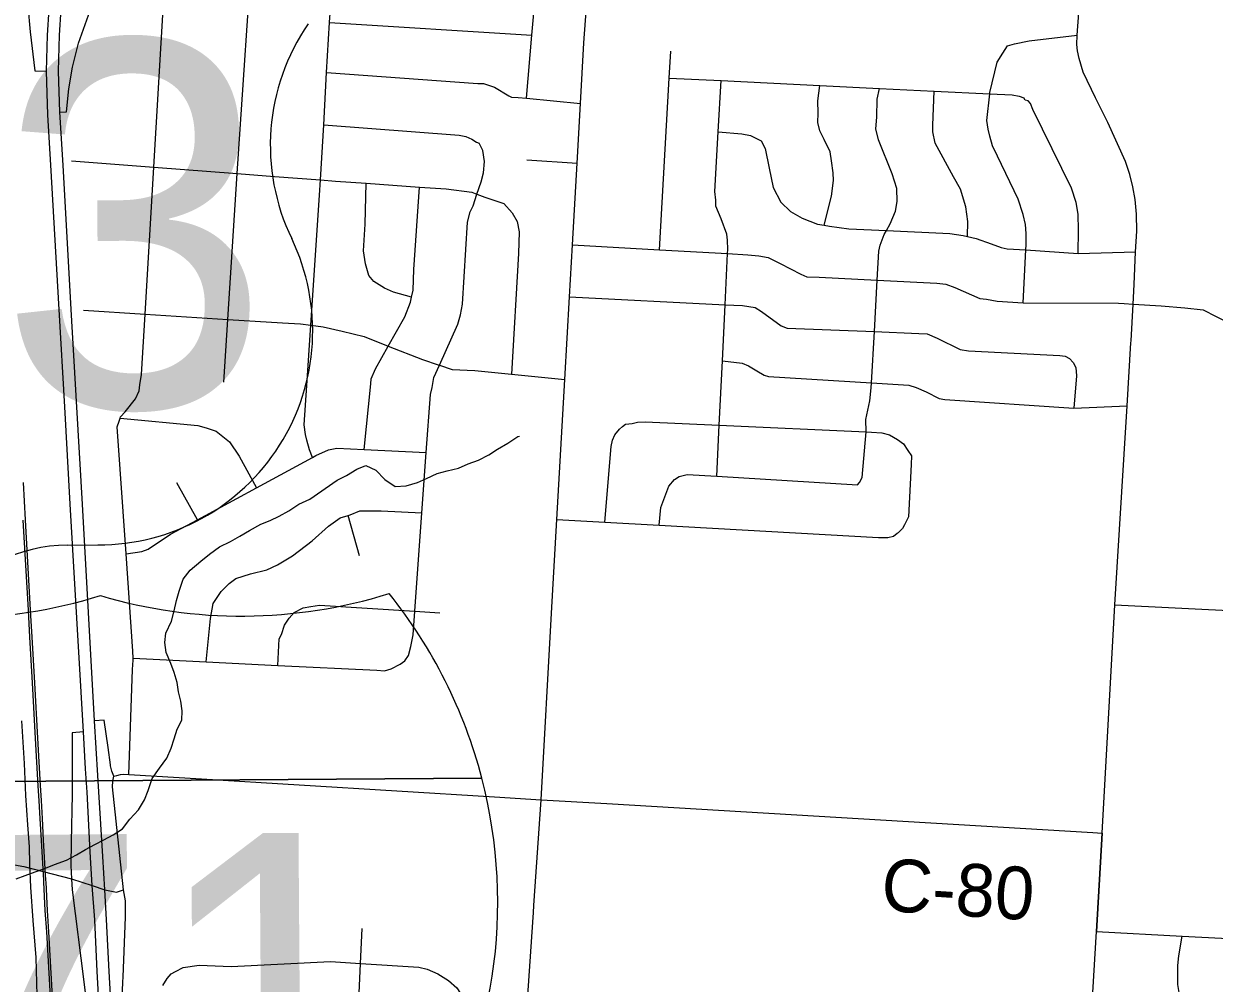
# Model space of a CAD drawing. Extents: x 114604 to 551442, y 316898 to 567001.
# Drawn here: x 206347 to 213125, y 417074 to 422538 of the extents above; entities that cross this region are included whole.
import ezdxf

# ---------------------------------------------------------------- set-up
doc = ezdxf.new("R2010")
doc.units = 0
for name, color, linetype in [('GE_P_Alignment', 7, 'Continuous'), ('GE_P_Alignment_1000_Bearings', 7, 'Continuous'), ('GE_P_Alignment_100_Cardinal_Points', 7, 'Continuous'), ('GE_P_Alignment_500_Bearings', 7, 'Continuous'), ('GE_P_Alignment_500_Cardinal_Points', 7, 'Continuous'), ('GE_P_Alignment_500_Stations', 7, 'Continuous'), ('PM_P_Cells', 7, 'Continuous'), ('PM_P_CL_Double_Solid', 7, 'Continuous')]:
    doc.layers.add(name, color=color, linetype=linetype)

msp = doc.modelspace()

# ---------------------------------------------------------------- linework, layer by layer
at = {"layer": 'GE_P_Alignment'}
for p, q in [((204626.5, 418210.8), (208954.9, 418242.1)), ((208954.9, 418242.1), (204626.5, 418210.8)), ((208954.9, 418242.1), (204626.5, 418210.8))]:
    msp.add_line(p, q, dxfattribs=at)
for centre, start, end in [((207585.6, 421976.9), 253.42288, 287.40473), ((206233.2, 417532.8), 14.60718, 38.74487), ((205941.8, 421965.1), 253.42286, 287.40471), ((207358.2, 417540.9), 166.22041, 258.8768), ((206233.2, 417532.8), 281.95077, 14.60717)]:
    msp.add_arc(centre, 2812.6, start, end, dxfattribs=at)
at = {"layer": 'GE_P_Alignment_1000_Bearings'}
for points in [[(206511.2, 416996.4), (206490.3, 417366.2), (206482, 417488.1), (206473.8, 417648.8), (206473.4, 417661), (206460.1, 417887.7), (206453.4, 418011.8), (206447.1, 418113.4), (206442.4, 418198.7), (206427, 418468.8), (206409.4, 418785.1), (206393.8, 419045.1), (206385.8, 419198.2), (206355.8, 419712), (206344.8, 419925.2)], [(206498.7, 416995.7), (206477.7, 417365.5), (206469.5, 417487.4), (206461.2, 417648.3), (206460.9, 417660.5), (206447.6, 417887), (206440.8, 418011.1), (206434.5, 418112.7), (206429.8, 418198), (206414.4, 418468.1), (206396.9, 418784.4), (206381.3, 419044.4), (206373.2, 419197.5), (206343.3, 419711.3)], [(206423.3, 417003.7), (206417.6, 417219.8), (206399.9, 417430.5), (206387.6, 417620.1), (206380.8, 417754), (206379.3, 417850.7), (206369.7, 417975.3), (206358.8, 418142.4), (206350.5, 418324), (206336.8, 418567.9)]]:
    msp.add_lwpolyline(points, dxfattribs=at)
at = {"layer": 'GE_P_Alignment_100_Cardinal_Points'}
for p, q in [((208087.6, 422544.5), (209240.7, 422473.8)), ((209212.2, 421762), (209497.1, 421743.2)), ((206687.3, 420905.8), (207038.3, 420883.8)), ((207336.2, 419713.1), (207219.3, 419923.3)), ((208259.1, 419507.4), (208194, 419737.6)), ((212455, 417368.3), (212486.4, 417928)), ((212433.4, 417020.9), (212455, 417368.3))]:
    msp.add_line(p, q, dxfattribs=at)
for points in [[(206945.8, 418261.7), (206966.6, 418860.4), (206969.7, 418912.5), (206969.4, 418924.5), (206968.7, 418964.6), (206930, 419518.7), (206879.4, 420241.8), (206890.8, 420274.1), (206896.1, 420291), (206898.4, 420298.3), (206923.9, 420326.8), (206982.5, 420402.1), (207003.7, 420446.5), (207007.1, 420480.7), (207018, 420541), (207038.3, 420883.8), (207088.1, 421720.7), (207171.6, 423138.2)], [(207486.9, 420497.5), (207509.2, 420854.2), (207561.2, 421684.5), (207659, 423118.1)], [(207991, 420067.5), (207974, 420111.5), (207959, 420165.4), (207950.4, 420199.3), (207943.4, 420253.3), (207959.3, 420478.1), (207982.2, 420821), (208031.6, 421561.9), (208036.6, 421648.3), (208054.5, 421963.1), (208071.4, 422260.6), (208087.6, 422544.5), (208089.3, 422573.4), (208123.8, 422983), (208121.7, 423101.3)], [(209209.9, 422113.3), (209240.7, 422473.8), (209290.3, 423034.9)], [(209251.9, 417516.6), (209293.5, 418118.3), (209352.4, 419180.6), (209382.6, 419714.4), (209427.6, 420512.5), (209454.2, 420982.9), (209470.9, 421279.1), (209497.1, 421743.2), (209516.4, 422083.8), (209535.9, 422428.9), (209580.3, 423015.5)], [(212651.9, 420731.9), (212663.6, 420941.2), (212669.8, 421052.3), (212678, 421238.2), (212683.9, 421356.3), (212682.5, 421453.5), (212674.9, 421537.6), (212661.4, 421609.6), (212644, 421679.4), (212619.6, 421752.6), (212519, 421975.8), (212449.4, 422115.9), (212379.7, 422262.1), (212355.7, 422340.1), (212346.7, 422383.4), (212343.9, 422419.9), (212345.2, 422472.8), (212368.9, 422805.5)], [(212036.9, 420947.7), (212052.1, 421249.8), (212053.6, 421278.8), (212054.4, 421343), (212051.5, 421395), (212036.5, 421450.9), (212008.9, 421538.6), (211890.4, 421783), (211863.3, 421842.7), (211848.3, 421898.5), (211837.6, 421938.4), (211830.7, 421986.4), (211847, 422139.5), (211847.8, 422147.1), (211888.7, 422318.2), (211921.7, 422370.9), (211949, 422411.6), (211988.8, 422424.3), (212072.5, 422439.9), (212345.2, 422472.8)], [(209965.9, 421251.1), (210022.3, 422228.5), (210031.1, 422382.4)], [(208071.4, 422260.6), (208932.2, 422197.9), (208964.3, 422198.5), (208998.5, 422187.1), (209026.7, 422177.6), (209109.6, 422127), (209123.7, 422119.2), (209161.7, 422117.9), (209209.9, 422113.3), (209516.4, 422083.8)], [(210022.3, 422228.5), (210318.7, 422214), (210879.7, 422186.7), (211219.7, 422170.1), (211531.3, 422154.9), (211847, 422139.5), (211974, 422133.3), (212014.2, 422126.1), (212040.4, 422116.5)], [(210293.1, 419960.5), (210307.3, 420251.7), (210325, 420617.9), (210340.5, 420937.6), (210354.7, 421229.1), (210355.7, 421251.7), (210354.8, 421305.8), (210350.1, 421339.8), (210318.5, 421427.4), (210287.2, 421499), (210286.6, 421533.1), (210281.7, 421583.1), (210301.6, 421922.6), (210318.7, 422214)], [(210903.9, 421390.5), (210946.3, 421555.2), (210956.7, 421645.6), (210955.9, 421689.7), (210946.7, 421757.7), (210937.8, 421807.7), (210904.5, 421879.2), (210879.6, 421928.9), (210868.7, 421974.8), (210869.7, 422028.9), (210868.5, 422099.1), (210879.7, 422186.7)], [(211142.8, 420213.8), (211141.5, 420283.9), (211163.6, 420390.5), (211172.2, 420464.8), (211173.7, 420492), (211190.2, 420784.7), (211206.8, 421078.1), (211216.1, 421243.4), (211223.5, 421277.6), (211246.3, 421338.2), (211258.4, 421360.4), (211279.3, 421398.9), (211310, 421469.7), (211320.9, 421526), (211317.6, 421600.1), (211292.1, 421683.8), (211214.6, 421876.9), (211199.4, 421938.8), (211204.2, 422005), (211206.3, 422109.3), (211219.7, 422170.1)], [(211721.1, 421326.7), (211723.1, 421411.1), (211711.6, 421495.1), (211679.7, 421596.7), (211640.5, 421666.2), (211537, 421858.7), (211523.8, 421922.6), (211523.1, 421960.7), (211531.3, 422154.9)], [(212350.7, 421230), (212352.1, 421362.5), (212350.5, 421452.7), (212339.3, 421520.6), (212311.8, 421602.3), (212091.6, 422049.3), (212079, 422083.1), (212066.7, 422099), (212048.6, 422102.6), (212040.4, 422116.5)], [(208054.5, 421963.1), (208825.6, 421903.2), (208863.7, 421895.9), (208898, 421880.5), (208924.3, 421863), (208940.5, 421857.2)], [(210301.6, 421922.6), (210435.8, 421910.7), (210484, 421901.6), (210546.5, 421870.7), (210569.3, 421826.9), (210591.4, 421715.1), (210613.4, 421605.2), (210656.9, 421521.9), (210711.9, 421468.7), (210778.6, 421429.8), (210867.2, 421397.4), (210903.9, 421390.5), (210935.5, 421384.6), (211045.7, 421370.6), (211258.4, 421360.4), (211620.4, 421343), (211696.5, 421332.4), (211721.1, 421326.7), (211768.9, 421315.7), (211855.4, 421285.2), (211911.9, 421264.2), (211946, 421256.8), (212052.1, 421249.8), (212350.7, 421230), (212678, 421238.2)], [(208490.4, 418890.3), (208516.1, 418908.8), (208537.5, 418939.3), (208550.6, 418991.6), (208563.4, 419058), (208573.1, 419192.1), (208613.5, 419751.5), (208638.4, 420095.5), (208662.4, 420426.8), (208671.7, 420467.1), (208682.6, 420523.4), (208714.3, 420593.7), (208819.1, 420826.6), (208834.2, 420881), (208845.1, 420941.4), (208872.6, 421407), (208889.5, 421467.4), (208904.9, 421501.7), (208927, 421567.2), (208950.4, 421636.9), (208965.5, 421689.3), (208970.3, 421753.5), (208961.2, 421815.5), (208940.5, 421857.2)], [(206617.8, 421756.5), (207038.6, 421724.4), (207088.1, 421720.7), (207561.2, 421684.5), (207775, 421668.2), (208036.6, 421648.3), (208122.2, 421641.8), (208296.7, 421629.4), (208599.7, 421607.9), (208751.1, 421597.2), (208897.5, 421577.8), (208927, 421567.2), (208972, 421551.1), (209080.7, 421515), (209127.7, 421461.7), (209156.6, 421412.2), (209167.7, 421352.2), (209163.9, 421229.9), (209124.3, 420542.9)], [(208555, 420980.5), (208451.8, 421008.3), (208401.3, 421031.4), (208340.6, 421070.4), (208312, 421104), (208292.8, 421169.8), (208281.5, 421243.8), (208290.7, 421396.3), (208296.7, 421629.4)], [(208286, 420112.8), (208323.2, 420486.8), (208324.7, 420514.9), (208349.7, 420573.5), (208422.4, 420702.6), (208516.3, 420869.2), (208548.8, 420952), (208555, 420980.5), (208563.6, 421020.4), (208567.4, 421138.8), (208599.7, 421607.9)], [(209470.9, 421279.1), (209965.9, 421251.1), (210354.7, 421229.1), (210468.9, 421222.7), (210532.8, 421215.8), (210584.7, 421207), (210654.3, 421171.9), (210771.5, 421112.2), (210805.3, 421095.7), (210875.3, 421094.7), (211206.8, 421078.1), (211545.1, 421061.2), (211597, 421054.4), (211648.8, 421035.6), (211790, 420973.5), (211827.9, 420969), (211889.8, 420958.1), (212036.9, 420947.7), (212581.1, 420946.6), (212612.1, 420944.6)], [(209454.2, 420982.9), (210340.5, 420937.6), (210439.5, 420932.5), (210511.8, 420921.8), (210548.2, 420898.4), (210659.7, 420818.3), (210693.9, 420804.9), (211190.2, 420784.7), (211442.7, 420774.5), (211490.7, 420771.4), (211547.2, 420746.3), (211678.4, 420682.6), (211726.5, 420675.5), (212247.1, 420648.9), (212277.2, 420645.5), (212301.5, 420631.9), (212321.9, 420608.2), (212336.4, 420580.4), (212341.2, 420532.4), (212326.7, 420349.2)], [(212612.1, 420944.6), (212663.6, 420941.2), (212822.5, 420931.9), (212958.9, 420920.7), (213063.2, 420908.5), (213210.6, 420833.2), (213449, 420709.6), (213584.4, 420665.6), (214420, 420468.4), (214517, 420452.6), (214796.9, 420437.3)], [(207038.3, 420883.8), (207509.2, 420854.2), (207819.9, 420834.7), (207923, 420828.2), (207982.2, 420821), (208051.3, 420812.5), (208159.8, 420786.5), (208284.3, 420756.7), (208422.4, 420702.6), (208616.7, 420626.5), (208707.3, 420596.1), (208714.3, 420593.7), (208785.8, 420569.4), (208916, 420563.8), (209124.3, 420542.9), (209427.6, 420512.5)], [(212486.4, 417928), (212559.9, 419227.6), (212611.6, 420087.5), (212628.8, 420361), (212651.3, 420721.4), (212651.9, 420731.9)], [(210325, 420617.9), (210437.5, 420605.7), (210473.8, 420590.4), (210520.4, 420561.1), (210562.8, 420535.9), (210587, 420528.3), (211173.7, 420492), (211386, 420478.8), (211428.3, 420465.5), (211484.7, 420442.5), (211559.4, 420403.8), (211591.5, 420398.4), (212326.7, 420349.2), (212628.8, 420361)], [(206896.1, 420291), (207337.4, 420250.2), (207385.6, 420237.1), (207442, 420218.1), (207470.4, 420194.5), (207519.1, 420157.3), (207572.6, 420076.1), (207671.4, 419894.6)], [(209656, 419699.1), (209692, 420131), (209699.4, 420167.2), (209712.8, 420197.6), (209738.3, 420228.1), (209756, 420244.5)], [(209756, 420244.5), (209773.7, 420256.8), (209811.6, 420261.5), (209841.6, 420268.1), (209885.5, 420270.9), (210307.3, 420251.7), (211142.8, 420213.8), (211174.8, 420212.3), (211232.9, 420207.4), (211277.1, 420196.2), (211321.6, 420170.9), (211356.1, 420145.5), (211380.8, 420107.9), (211401.4, 420076.2), (211400.2, 420028), (211383.7, 419729.1), (211362.5, 419684.6), (211350.9, 419662.3), (211327.3, 419639.9)], [(209964.2, 419681.8), (209974.4, 419783.4), (210020.2, 419904.5), (210051.5, 419943.2), (210079.2, 419959.7), (210125, 419970.6), (210293.1, 419960.5), (211094.3, 419912.2), (211106.1, 419924.4), (211121.5, 419952.8), (211142.8, 420213.8)], [(206930, 419518.7), (207018.4, 419532.8), (207056.1, 419545.5), (207182.6, 419630), (207336.2, 419713.1), (207671.4, 419894.6), (207991, 420067.5), (208010.6, 420078.1), (208082, 420111.5), (208129.9, 420120.4), (208286, 420112.8), (208638.4, 420095.5)], [(207386.2, 418903.9), (207409.4, 419151.1), (207425.9, 419235.6), (207470.6, 419304.6), (207515.8, 419349.5), (207555.3, 419378.3), (207638.8, 419405.9), (207730.4, 419427.6), (207791.9, 419456.8), (207877, 419508.4), (207989.5, 419592.7), (208082, 419676.6), (208149.1, 419723.9), (208194, 419737.6), (208204.8, 419740.9), (208260.4, 419764), (208382.4, 419764.2), (208613.5, 419751.5)], [(209382.6, 419714.4), (209656, 419699.1), (209964.2, 419681.8), (211213.8, 419611.7), (211267.8, 419612.7), (211299.7, 419619.3), (211319.4, 419635.7), (211327.3, 419639.9)], [(207794.2, 418883.7), (207801.6, 419034), (207815.1, 419060.3), (207832.2, 419112.7), (207857.5, 419153.3), (207886.9, 419183.9), (207938.4, 419210.9), (207982.3, 419219.7), (208030.2, 419226.6), (208573.1, 419192.1), (208715.1, 419183.1)], [(206969.4, 418924.5), (207386.2, 418903.9), (207794.2, 418883.7), (208357, 418855.8), (208401.1, 418852.6), (208438.9, 418863.3), (208490.4, 418890.3)], [(208918.8, 412624.7), (208935.7, 412901.7), (208956.3, 413238.2), (208979.3, 413614.8), (209002.7, 413963.6), (209030.5, 414377.5), (209061.6, 414865.4), (209074.2, 415063.4), (209088.9, 415294.4), (209118.1, 415753.3), (209118.7, 415762.8), (209140.1, 416093.7), (209189.9, 416363), (209207.5, 416865.8), (209249.1, 417476.5), (209251.9, 417516.6)], [(208139.2, 415123.5), (208178.6, 415797), (208198.9, 416143.6), (208208.9, 416313.9), (208248.5, 416850.1), (208264.7, 417185.8), (208274.4, 417384.3)], [(212992.4, 416545.6), (213001.3, 416754.4), (212998, 416796.1), (212979.7, 416849.7), (212950.8, 416937.4), (212924.9, 417020.8), (212918.6, 417065.4), (212917.8, 417174.3), (212923.4, 417229.5), (212942.9, 417341.9)], [(207186.4, 417126.4), (207210.4, 417140.4), (207254.5, 417162.3), (207344.7, 417176.1), (207526.9, 417167.7), (208093.8, 417196.9), (208264.7, 417185.8), (208597.1, 417164.8), (208643.8, 417152.7), (208703.8, 417127.6), (208765.4, 417088.4), (208813, 417047.6), (208855.4, 416982.6), (208887, 416916.1), (208914.8, 416833.2)], [(207138.1, 417060.4), (207164.3, 417100.4), (207186.4, 417126.4)]]:
    msp.add_lwpolyline(points, dxfattribs=at)
at = {"layer": 'GE_P_Alignment_500_Bearings'}
for p, q in [((209666, 418096.1), (212433.2, 417931.1)), ((212433.2, 417931.1), (212486.4, 417928)), ((212486.4, 417928), (212455, 417368.3))]:
    msp.add_line(p, q, dxfattribs=at)
for points in [[(212559.9, 419227.6), (213284.3, 419192.1), (213948, 419157.9), (214004.9, 419155.6), (214199.5, 419144)], [(206914.5, 417604.8), (206852.2, 418191.8), (206853.5, 418223.3), (206860, 418251.8)], [(206860, 418251.8), (206876, 418256.8), (206897.4, 418261.3), (206915.4, 418263.5), (206945.8, 418261.7), (207358.6, 418237.8), (209027, 418134.8)], [(209027, 418134.8), (209293.5, 418118.3), (209666, 418096.1)], [(206041.5, 417792.9), (206346.7, 417737.4), (206618, 417667), (206735.8, 417629.2), (206809.1, 417605.7), (206875.2, 417592.3), (206914.5, 417604.8)], [(212455, 417368.3), (212942.9, 417341.9), (214697.4, 417252.8), (216101.3, 417166.4), (216138.1, 417164.6), (216169.3, 417163)]]:
    msp.add_lwpolyline(points, dxfattribs=at)
at = {"layer": 'GE_P_Alignment_500_Cardinal_Points'}
msp.add_line((206595.1, 419569.1), (206769.1, 419570.4), dxfattribs=at)
for points in [[(206354.1, 423179.7), (206353.9, 423143.5), (206358.7, 422962), (206358.8, 422801.5), (206370.5, 422640.5), (206382.5, 422491), (206409.1, 422269.4), (206477.1, 422268.8)], [(206659.4, 422427.9), (206725.1, 422612.9), (206753.1, 422683.7)], [(206551.5, 422034.1), (206589.7, 422036.4), (206602.7, 422168.1), (206624.1, 422291.5), (206659.4, 422427.9)], [(206841.4, 418311.8), (206839.9, 418317.9), (206827.8, 418415.5), (206804, 418571.5), (206749.5, 418567.7)], [(206686.2, 418504.7), (206622.2, 418500.4), (206622, 418307.9)], [(206622, 418307.9), (206621.9, 418147.4), (206617.2, 417878.9), (206615, 417744.6), (206618, 417667)], [(206860, 418251.8), (206849, 418281.7), (206841.4, 418311.8)], [(206618, 417667), (206621.7, 417605.5), (206689.3, 417082.1), (206732.5, 416723.9), (206738.9, 416666.2), (206791.4, 416670.8)], [(206911.4, 417079.9), (206912.6, 417109.1), (206926.7, 417449), (206925.3, 417541.7), (206914.5, 417604.8)], [(206857.9, 416711.4), (206896.5, 416712.1), (206911.4, 417079.9)]]:
    msp.add_lwpolyline(points, dxfattribs=at)
for centre, radius, start, end in [((208968.8, 421846.1), 1218.2, 145.41287, 205.86668), ((206773.9, 420788.6), 1218.2, 269.77554, 25.58189), ((206601.4, 418699), 870.2, 90.41379, 143.54389)]:
    msp.add_arc(centre, radius, start, end, dxfattribs=at)
at = {"layer": 'GE_P_Alignment_500_Stations'}
msp.add_line((206769.1, 418256.4), (206749.5, 418567.7), dxfattribs=at)
for points in [[(206749.5, 418567.7), (206681, 419801.7), (206649.8, 420354.5), (206616.8, 420909.6), (206570.3, 421732.7), (206551.5, 422034.1), (206545, 422268.2), (206549.9, 422473.2), (206559.9, 422620.9), (206570.6, 422737.4), (206593.2, 422889.3), (206629.6, 423074.1)], [(206699.1, 418293.8), (206686.2, 418504.7), (206611.9, 419802.4), (206580.7, 420355.2), (206547.8, 420910.3), (206501.3, 421733.4), (206483.5, 422019.2), (206479.8, 422142.1), (206477.1, 422268.8), (206482, 422473.8), (206491.9, 422621.5)], [(206725.4, 417822.5), (206707.2, 418162.1), (206699.1, 418293.8)], [(206797.5, 417794.9), (206775, 418163.1), (206769.1, 418256.4)], [(206791.4, 416670.8), (206765.5, 417139.8), (206750.6, 417435.1), (206735.8, 417629.2), (206725.4, 417822.5)], [(207371.2, 412634.5), (207294.1, 412840.6), (207232.4, 413046.3), (207155.1, 413324.8), (207104.9, 413538.7), (207068.9, 413716.8), (207036.2, 413919.2), (207011.4, 414142.6), (206993.5, 414369.4), (206980.4, 414588.2), (206915.6, 415693.8), (206857.9, 416711.4), (206833.4, 417140.9), (206818.5, 417436.1), (206809.1, 417605.7), (206797.5, 417794.9)]]:
    msp.add_lwpolyline(points, dxfattribs=at)
at = {"layer": 'PM_P_Cells'}
msp.add_lwpolyline([(206302.9, 417667.8), (206355, 417687.8), (206411.1, 417707.7), (206461.1, 417725.6), (206521.2, 417749.6), (206589.3, 417773.5), (206647.4, 417805.4), (206697.5, 417835.4), (206751.5, 417863.4), (206803.6, 417889.3), (206855.7, 417919.3), (206909.8, 417953.3), (206949.9, 418007.3), (207000.1, 418061.4), (207034.2, 418117.4), (207054.3, 418171.5), (207078.4, 418239.7), (207120.6, 418297.7), (207160.7, 418355.8), (207186.8, 418411.9), (207202.9, 418466), (207221.1, 418520.1), (207247.2, 418572.2), (207249.3, 418624.3), (207241.4, 418680.5), (207227.5, 418732.6), (207219.6, 418786.8), (207203.7, 418843), (207183.8, 418895.2), (207157.9, 418957.4), (207150, 419013.5), (207156.1, 419067.7), (207188.2, 419135.8), (207202.3, 419193.9), (207216.5, 419254), (207232.6, 419306.1), (207254.7, 419374.3), (207294.8, 419426.3), (207355, 419476.3), (207405.1, 419516.4), (207461.2, 419558.3), (207523.3, 419588.3), (207577.4, 419620.3), (207631.5, 419652.2), (207697.6, 419688.2), (207749.6, 419708.1), (207801.7, 419734.1), (207855.8, 419764.1), (207913.9, 419802), (207976, 419830), (208132.3, 419938), (208184.4, 419965.9), (208242.5, 420001.9), (208294.6, 420021.8), (208350.6, 419995.6), (208402.5, 419941.4), (208462.4, 419903.2), (208524.5, 419907), (208588.6, 419924.9), (208640.6, 419948.9), (208700.7, 419976.8), (208756.8, 419990.8), (208822.9, 420006.7), (208876.9, 420030.6), (208937, 420052.6), (208995.1, 420082.5), (209045.2, 420114.5), (209103.3, 420148.5), (209159.4, 420186.5), (209169.4, 420188.4)], dxfattribs=at)

# ---------------------------------------------------------------- texts
at = {"layer": 'GE_P_Alignment'}
msp.add_text('71', height=1875.08, rotation=0.41379, dxfattribs=at).set_placement((205678.2, 416038.6))
at = {"layer": 'GE_P_Alignment_500_Cardinal_Points'}
msp.add_text('23', height=2088.37, rotation=0.41379, dxfattribs=at).set_placement((204653.4, 420338.3))
at = {"layer": 'PM_P_CL_Double_Solid'}
msp.add_text('C-80', height=300.01, rotation=356.30358, dxfattribs=at).set_placement((211223, 417487))

doc.saveas('drawing.dxf')
